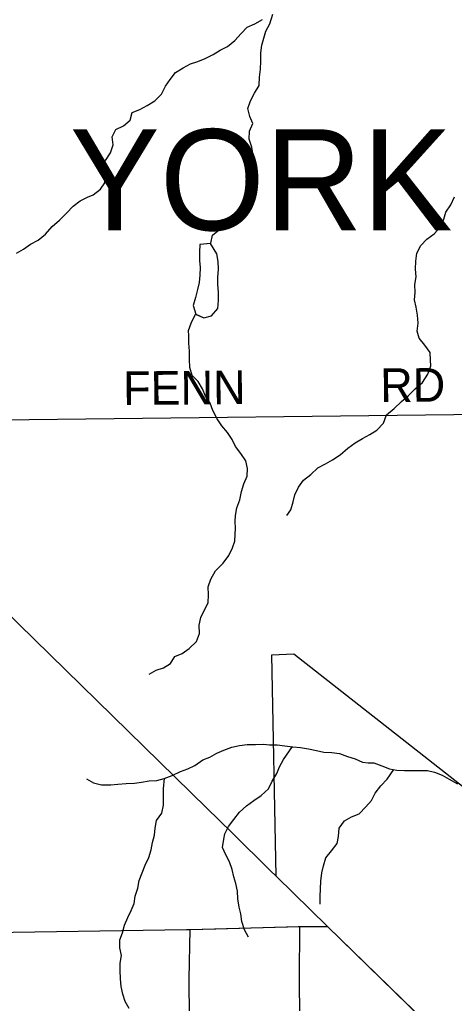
# Model space of a CAD drawing. Extents: x 1985906 to 2277390, y 930619 to 1324581.
# Drawn here: x 2129900 to 2133775, y 1149109 to 1157883 of the extents above; entities that cross this region are included whole.
import ezdxf

# ---------------------------------------------------------------- set-up
doc = ezdxf.new("R2010")
doc.units = 0
for name, color, linetype in [('GM_X_Corporation', 7, 'Continuous'), ('GM_X_County_Road', 7, 'Continuous'), ('GM_X_County_Road_Text', 7, 'Continuous'), ('GM_X_Minor_Lake', 7, 'Continuous'), ('GM_X_Minor_River', 7, 'Continuous'), ('GM_X_State_Route', 7, 'Continuous'), ('GM_X_Township_Road', 7, 'Continuous'), ('GM_X_Township_Text', 7, 'Continuous')]:
    doc.layers.add(name, color=color, linetype=linetype)

msp = doc.modelspace()

# ---------------------------------------------------------------- linework, layer by layer
at = {"layer": 'GM_X_Corporation'}
for points in [[(2133749.2, 1148717.4), (2132643.3, 1149795.1), (2132185.7, 1150244.1), (2132146.6, 1152216.9), (2132344.6, 1152224.8), (2134166.6, 1150796.6), (2134184.1, 1149839.6), (2134904.9, 1149826.7), (2134910.7, 1150151.8), (2136042.9, 1149166.8), (2136043.1, 1149835.3), (2137853.5, 1149863.2), (2137848.1, 1149379.8), (2139229, 1149346.9), (2139241.2, 1148697.3)], [(2131425.8, 1147578.7), (2131410.1, 1149328.3), (2131418.4, 1149767.4), (2132394, 1149795.1), (2132391.4, 1149328.7), (2132407.3, 1147582.1)]]:
    msp.add_lwpolyline(points, dxfattribs=at)
at = {"layer": 'GM_X_County_Road'}
msp.add_lwpolyline([(2127960.6, 1154293.3), (2136043, 1154387.4), (2139221.9, 1154426.7), (2139347.7, 1154469.6), (2139469.3, 1154536.4), (2139535, 1154599), (2139612.3, 1154703.8), (2139689.4, 1154808.3)], dxfattribs=at)
at = {"layer": 'GM_X_Minor_Lake'}
for points in [[(2131603.6, 1155887.3), (2131506.5, 1155876.6), (2131502.1, 1155808.4), (2131503.8, 1155736), (2131507.5, 1155671.8), (2131507.1, 1155603.5), (2131500.8, 1155539.2), (2131486.4, 1155475), (2131466, 1155404.8), (2131445.6, 1155332.6), (2131469.1, 1155254.8)], [(2131600.4, 1155887), (2131506.5, 1155876.6), (2131502.1, 1155808.4), (2131503.8, 1155736), (2131507.5, 1155671.8), (2131507.1, 1155603.5), (2131500.8, 1155539.2), (2131486.4, 1155475), (2131466, 1155404.8), (2131445.6, 1155332.6), (2131468.6, 1155256.2)], [(2131468.6, 1155256.2), (2131541.4, 1155223.6), (2131609.6, 1155241.3), (2131666.1, 1155305.3), (2131672.5, 1155377.6), (2131672.8, 1155451.9), (2131667.2, 1155520.2), (2131667.5, 1155584.5), (2131671.8, 1155656.8), (2131670.2, 1155725.1), (2131658.5, 1155793.4), (2131600.4, 1155887)], [(2131473.3, 1155254.1), (2131541.4, 1155223.6), (2131609.6, 1155241.3), (2131666.1, 1155305.3), (2131672.5, 1155377.6), (2131672.8, 1155451.9), (2131667.2, 1155520.2), (2131667.5, 1155584.5), (2131671.8, 1155656.8), (2131670.2, 1155725.1), (2131658.5, 1155793.4), (2131601.5, 1155885.2)]]:
    msp.add_lwpolyline(points, dxfattribs=at)
at = {"layer": 'GM_X_Minor_River'}
for points in [[(2131605, 1155889.8), (2131618.7, 1155962.1), (2131680.6, 1156010.6), (2131740.7, 1156038.9), (2131806.7, 1156077.3), (2131862.5, 1156141.8), (2131902.3, 1156206.2), (2131928.1, 1156266.6), (2131949.9, 1156334.9), (2131981.6, 1156401.3), (2131955.2, 1156469.5), (2131922.8, 1156533.6), (2131946.6, 1156600), (2131980.3, 1156674.4), (2131968, 1156746.7), (2131945.6, 1156816.9), (2131947.2, 1156889.2), (2131977, 1156957.6), (2131950.6, 1157019.8), (2131932.2, 1157092), (2131958, 1157160.4), (2131993.8, 1157228.8), (2132035.5, 1157297.2), (2132037.2, 1157369.6), (2132046.9, 1157441.9), (2132050.6, 1157514.2), (2132050.2, 1157586.5), (2132057.9, 1157654.8), (2132075.7, 1157717.1), (2132095.4, 1157781.5), (2132129.2, 1157845.9), (2132156.8, 1157932.8)], [(2129870.5, 1155801.1), (2129934.5, 1155835.4), (2129996.5, 1155879.8), (2130064.5, 1155916.2), (2130128.4, 1155970.7), (2130190.3, 1156037.2), (2130254.2, 1156093.7), (2130316.1, 1156156.2), (2130375.9, 1156220.7), (2130437.9, 1156267.1), (2130503.9, 1156299.5), (2130554, 1156321.7), (2130619.9, 1156370.2), (2130657.7, 1156428.6), (2130659.4, 1156496.9), (2130645.1, 1156565.1), (2130664.8, 1156627.4), (2130708.6, 1156695.9), (2130734.4, 1156766.3), (2130724, 1156836.5), (2130755.8, 1156902.9), (2130823.8, 1156937.3), (2130885.7, 1156987.7), (2130901.5, 1157056.1), (2130969.5, 1157082.4), (2131037.6, 1157116.8), (2131103.6, 1157159.2), (2131163.5, 1157217.7), (2131199.2, 1157290.1), (2131241, 1157350.6), (2131288.9, 1157411), (2131356.9, 1157453.4), (2131422.9, 1157487.8), (2131487, 1157510.1), (2131553, 1157536.5), (2131625.1, 1157572.9), (2131687.1, 1157611.3), (2131753.1, 1157643.6), (2131819, 1157696.1), (2131874.9, 1157758.6), (2131926.8, 1157817), (2131994.8, 1157847.4), (2132064.8, 1157883.8)], [(2132280.4, 1153460), (2132316.2, 1153510.4), (2132338, 1153582.8), (2132353.7, 1153643.1), (2132385.5, 1153711.5), (2132431.3, 1153775.9), (2132495.3, 1153826.4), (2132557.1, 1153884.8), (2132625.2, 1153921.2), (2132689.2, 1153957.6), (2132757.2, 1154000.1), (2132825.1, 1154060.6), (2132891.1, 1154107), (2132955, 1154147.4), (2133021.1, 1154181.8), (2133085.1, 1154220.2), (2133142.9, 1154284.7), (2133170.7, 1154357.1), (2133238.6, 1154413.6), (2133304.5, 1154476.1), (2133366.4, 1154530.5), (2133424.3, 1154591), (2133492.2, 1154647.5), (2133538, 1154722), (2133563.7, 1154794.4), (2133563.5, 1154844.6), (2133559.1, 1154914.9), (2133512.7, 1154979), (2133462.3, 1155043.1), (2133441.9, 1155105.2), (2133453.6, 1155175.6), (2133447.3, 1155245.8), (2133434.9, 1155318.1), (2133420.5, 1155384.3), (2133426.2, 1155450.6), (2133423.9, 1155520.9), (2133435.6, 1155589.3), (2133427.3, 1155657.5), (2133430.9, 1155729.8), (2133440.6, 1155800.2), (2133476.4, 1155868.6), (2133528.3, 1155925), (2133596.3, 1155971.4), (2133652.1, 1156033.9), (2133681.9, 1156102.3), (2133699.6, 1156164.6), (2133743.4, 1156231.1), (2133775.2, 1156303.5)], [(2131053.6, 1152045.5), (2131117.6, 1152079.9), (2131181.7, 1152100.2), (2131243.6, 1152140.6), (2131281.5, 1152203), (2131347.5, 1152229.4), (2131411.5, 1152273.8), (2131475.4, 1152336.3), (2131503.1, 1152408.7), (2131500.8, 1152481), (2131514.5, 1152549.3), (2131544.3, 1152613.7), (2131580, 1152682.1), (2131583.7, 1152752.5), (2131581.4, 1152824.8), (2131605.1, 1152893.1), (2131644.9, 1152965.6), (2131712.8, 1153036.1), (2131764.6, 1153104.6), (2131798.4, 1153171), (2131818.1, 1153231.4), (2131821.9, 1153293.6), (2131823.6, 1153343.9), (2131821.3, 1153410.1), (2131823.1, 1153460.3), (2131836.8, 1153528.7), (2131862.5, 1153601.1), (2131878.2, 1153675.5), (2131898, 1153741.8), (2131927.7, 1153810.2), (2131929.4, 1153880.5), (2131915, 1153946.7), (2131870.6, 1154012.9), (2131824.2, 1154075), (2131793.8, 1154139.1), (2131753.4, 1154199.2), (2131703, 1154261.3), (2131660.5, 1154323.4), (2131622.1, 1154395.6), (2131597.7, 1154461.8), (2131557.3, 1154523.9), (2131530.9, 1154590.1), (2131490.5, 1154654.2), (2131436.1, 1154710.2), (2131415.7, 1154780.4), (2131413.3, 1154852.7), (2131413, 1154925), (2131408.6, 1154997.3), (2131406.3, 1155061.6), (2131406.1, 1155111.8), (2131427.9, 1155176.2), (2131467, 1155254.9)], [(2130496.4, 1151111.5), (2130558.7, 1151075.6), (2130629, 1151057.8), (2130711.2, 1151058.1), (2130775.4, 1151064.3), (2130847.6, 1151070.6), (2130921.8, 1151072.9), (2130985.9, 1151081.2), (2131054, 1151093.5), (2131122.2, 1151095.7), (2131188.3, 1151114), (2131260.4, 1151140.4), (2131332.4, 1151176.8), (2131398.5, 1151199.2), (2131462.5, 1151229.5), (2131532.5, 1151280), (2131594.6, 1151304.3), (2131658.6, 1151338.7), (2131718.6, 1151367.1), (2131790.7, 1151393.4), (2131858.8, 1151409.8), (2131929, 1151418), (2132001.2, 1151418.3), (2132073.4, 1151420.6), (2132127.6, 1151414.8), (2132195.8, 1151413), (2132264, 1151405.2), (2132334.2, 1151397.4), (2132402.5, 1151389.6), (2132474.7, 1151377.9), (2132547, 1151364.1), (2132611.2, 1151350.2), (2132681.4, 1151346.5), (2132749.7, 1151336.7), (2132822, 1151310.8), (2132890.3, 1151289), (2132954.6, 1151259.1), (2133006.8, 1151253.3), (2133056.9, 1151253.5), (2133127.3, 1151225.6), (2133195.6, 1151201.8), (2133261.8, 1151187.9), (2133330, 1151184.2), (2133394.2, 1151186.4), (2133464.4, 1151186.7), (2133534.6, 1151184.9), (2133596.9, 1151171.1), (2133665.2, 1151143.2), (2133729.5, 1151107.3), (2133801.9, 1151067.4)], [(2131939.1, 1149698.7), (2131904.7, 1149764.9), (2131880.3, 1149837.1), (2131869.9, 1149905.4), (2131855.6, 1149967.6), (2131845.2, 1150039.8), (2131840.9, 1150110.1), (2131826.5, 1150176.4), (2131808.2, 1150236.6), (2131793.8, 1150302.8), (2131769.5, 1150371), (2131737.1, 1150433.1), (2131708.7, 1150499.3), (2131720.4, 1150571.7), (2131728.2, 1150621.9), (2131759.9, 1150686.3), (2131807.8, 1150748.8), (2131859.6, 1150815.2), (2131921.5, 1150869.7), (2131987.5, 1150918.1), (2132053.5, 1150962.6), (2132117.4, 1151023.1), (2132151.2, 1151091.5), (2132190.9, 1151157.9), (2132214.7, 1151218.2), (2132250.5, 1151284.6), (2132331.9, 1151399.7)], [(2132579.5, 1149994.3), (2132577.2, 1150062.6), (2132584.6, 1150199.2), (2132594.2, 1150271.6), (2132608, 1150335.9), (2132629.7, 1150406.3), (2132679.6, 1150468.7), (2132731.4, 1150535.2), (2132743.1, 1150597.5), (2132748.8, 1150669.8), (2132796.6, 1150736.3), (2132858.6, 1150772.7), (2132926.7, 1150799.1), (2132986.6, 1150861.5), (2133036.5, 1150918), (2133068.2, 1150984.4), (2133120.1, 1151048.8), (2133176, 1151109.3), (2133235.1, 1151193.9)], [(2130875.1, 1149062.1), (2130838.7, 1149126.3), (2130820.3, 1149190.5), (2130804, 1149258.7), (2130797.6, 1149327), (2130795.3, 1149401.3), (2130795, 1149465.6), (2130808.7, 1149533.9), (2130792.3, 1149602.1), (2130792, 1149674.4), (2130815.7, 1149738.8), (2130833.5, 1149807.2), (2130865.2, 1149873.6), (2130895, 1149935.9), (2130918.8, 1150000.3), (2130928.5, 1150064.6), (2130952.2, 1150137), (2130964, 1150205.3), (2130991.7, 1150271.7), (2131019.5, 1150340.1), (2131051.2, 1150408.5), (2131071, 1150478.9), (2131084.7, 1150543.2), (2131100.4, 1150609.6), (2131108.2, 1150671.8), (2131119.9, 1150738.2), (2131165.7, 1150804.6), (2131181.4, 1150877), (2131180.7, 1151021.6), (2131190.9, 1151116.8)]]:
    msp.add_lwpolyline(points, dxfattribs=at)
at = {"layer": 'GM_X_State_Route'}
for points in [[(2128491.7, 1153859.9), (2131565, 1150851.7)], [(2131565, 1150851.7), (2131792.7, 1150628.9)], [(2131792.7, 1150628.9), (2132134.1, 1150294.6)], [(2132134.1, 1150294.6), (2132185.8, 1150244.1), (2132643.3, 1149795.1), (2133729.5, 1148736.7)]]:
    msp.add_lwpolyline(points, dxfattribs=at)
at = {"layer": 'GM_X_Township_Road'}
for points in [[(2126835.4, 1149703.1), (2127906.9, 1149714.1), (2131387.7, 1149766.9)], [(2131387.7, 1149766.9), (2131418.4, 1149767.4), (2131649.3, 1149773.9)], [(2131649.3, 1149773.9), (2132381.6, 1149794.7)], [(2132381.6, 1149794.7), (2132394, 1149795.1), (2132643.3, 1149795.1)]]:
    msp.add_lwpolyline(points, dxfattribs=at)

# ---------------------------------------------------------------- texts
at = {"layer": 'GM_X_County_Road_Text'}
for s, rotation, p in [('FENN', 0.52635, (2130822.6, 1154444.9)), ('RD', 0.49364, (2133115.1, 1154471.4))]:
    msp.add_text(s, height=300, rotation=rotation, dxfattribs=at).set_placement(p)
at = {"layer": 'GM_X_Township_Text'}
msp.add_text('YORK', height=900, rotation=0.00001, dxfattribs=at).set_placement((2130346.3, 1156005.4))

doc.saveas('drawing.dxf')
